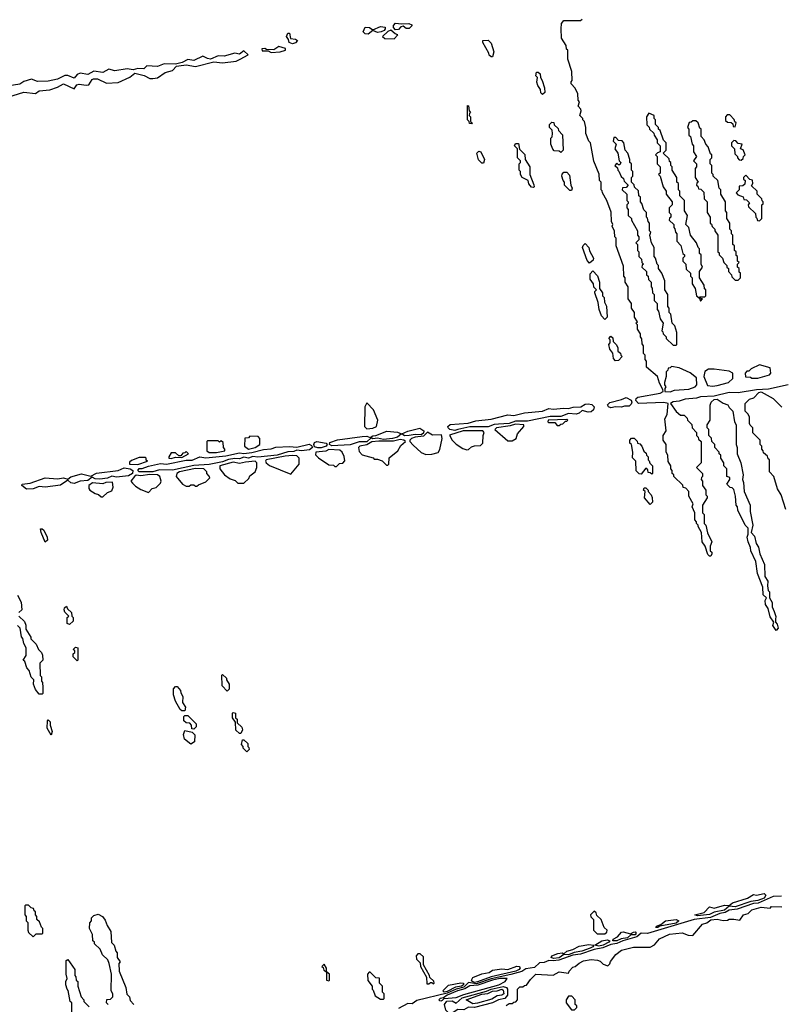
# Model space of a CAD drawing. Extents: x 2769579 to 2883812, y 684207 to 828660.
# Tile 321 of 505: x 2835877 to 2840899, y 747626 to 754116. Entities that reach past the tile are written whole.
import ezdxf

# ---------------------------------------------------------------- set-up
doc = ezdxf.new("R2010")
doc.units = 0

msp = doc.modelspace()

# ---------------------------------------------------------------- linework, layer by layer
at = {"layer": '0CON02XD'}
for points in [[(2838355, 754048.6), (2838342.5, 754065), (2838341.7, 754078.3), (2838355, 754092.5), (2838395, 754087.5), (2838441.7, 754091.7), (2838461.7, 754081.7), (2838462.5, 754075), (2838445, 754058.6), (2838425, 754058.6), (2838405, 754074), (2838390.9, 754069.1), (2838375, 754051.9), (2838355, 754048.6)], [(2840945, 751708.5), (2840815, 751681.4), (2840735, 751676.9), (2840615, 751656.9), (2840555, 751658.1), (2840455, 751633.3), (2840365, 751629.2), (2840338.6, 751621.4), (2840265, 751614.4), (2840225, 751600.6), (2840185, 751597.8), (2840167.5, 751585), (2840205, 751532.5), (2840235, 751510), (2840258.3, 751508.3), (2840278.3, 751488.3), (2840280, 751475), (2840308.3, 751448.3), (2840310, 751425), (2840340, 751395), (2840340, 751375), (2840350, 751365), (2840351.7, 751351.7), (2840370, 751335), (2840370, 751195), (2840340, 751165), (2840380, 751125), (2840380, 751105), (2840371.7, 751098.3), (2840370, 751085), (2840380, 751075), (2840380, 751045), (2840400, 751015), (2840400, 750985), (2840410, 750975), (2840410, 750965), (2840380, 750915), (2840380, 750865), (2840390, 750855), (2840390, 750795), (2840400, 750785), (2840413, 750733), (2840440, 750675), (2840430, 750645), (2840430, 750615), (2840440, 750605), (2840440, 750595), (2840435, 750580), (2840425, 750580), (2840415, 750590), (2840397.5, 750645), (2840377.5, 750675), (2840372.5, 750735), (2840350, 750775), (2840350, 750785), (2840340, 750795), (2840340, 750805), (2840328.3, 750818.3), (2840327.5, 750865), (2840310, 750905), (2840317.5, 750925), (2840290, 750975), (2840290, 751005), (2840268.3, 751028.3), (2840251.7, 751031.7), (2840248.3, 751048.3), (2840190, 751105), (2840190, 751115), (2840180, 751125), (2840180, 751145), (2840170, 751155), (2840170, 751175), (2840153, 751203), (2840150, 751245), (2840140, 751265), (2840140, 751315), (2840120, 751345), (2840120, 751375), (2840140, 751405), (2840130, 751485), (2840146.1, 751513.9), (2840153.3, 751585), (2840125, 751593.3), (2839956.9, 751586.9), (2839939.2, 751605), (2839941.4, 751618.6), (2839951.9, 751628.1), (2840100, 751655), (2840120, 751665), (2840118.3, 751678.3), (2840095, 751720), (2840083, 751763), (2840010, 751825), (2840010, 751865), (2840000, 751875), (2840000, 751905), (2839990, 751915), (2839990, 751965), (2839981.7, 751978.3), (2839978.3, 752011.7), (2839970, 752025), (2839970, 752045), (2839950, 752075), (2839950, 752105), (2839940, 752115), (2839950, 752125), (2839930, 752155), (2839930, 752185), (2839910, 752215), (2839910, 752245), (2839890, 752275), (2839890, 752355), (2839870, 752385), (2839870, 752415), (2839860, 752425), (2839858.3, 752491.7), (2839810, 752625), (2839810, 752675), (2839800, 752685), (2839798.3, 752721.7), (2839782.5, 752755), (2839787.5, 752765), (2839780, 752785), (2839777, 752847), (2839747.5, 752925), (2839720, 752975), (2839718.3, 752988.3), (2839710, 752995), (2839710, 753045), (2839700, 753055), (2839697, 753097), (2839663, 753183), (2839640, 753305), (2839630, 753315), (2839610, 753365), (2839610, 753405), (2839600, 753445), (2839590, 753455), (2839590, 753465), (2839570, 753485), (2839580, 753515), (2839577, 753527), (2839560, 753545), (2839567.5, 753575), (2839560, 753585), (2839557, 753627), (2839540, 753665), (2839513, 753693), (2839513, 753707), (2839520, 753715), (2839517.5, 753775), (2839490, 753855), (2839490, 753915), (2839481.7, 753921.7), (2839480, 753945), (2839450, 753995), (2839447.5, 754055), (2839448.3, 754091.7), (2839465, 754110), (2839575, 754110), (2839585, 754120)], [(2837675, 753957.1), (2837652.5, 753965), (2837650, 753985), (2837636.7, 754005), (2837645, 754027.5), (2837656.1, 754026.1), (2837662.5, 753992.5), (2837695, 753988), (2837708, 753978), (2837695, 753962.2), (2837675, 753957.1)], [(2838175, 754021.1), (2838155, 754021.9), (2838142, 754035), (2838155, 754067.5), (2838184.1, 754064.1), (2838205, 754050), (2838255, 754072), (2838285.9, 754065.9), (2838287.5, 754055), (2838280.8, 754045), (2838261.2, 754035), (2838235, 754030.6), (2838205, 754043.8), (2838175, 754021.1)], [(2838345, 753990), (2838370, 754015), (2838352, 754022), (2838325, 754045.8), (2838305, 754037.5), (2838270, 754005), (2838285, 753992.5), (2838345, 753990)], [(2838995, 753870), (2838985, 753870), (2838971.7, 753881.7), (2838970, 753895), (2838930, 753965), (2838931.7, 753978.3), (2838965, 753980), (2838985, 753960), (2839002.5, 753905), (2838995, 753870)], [(2835757, 753593), (2835905, 753637.5), (2835981.7, 753628.3), (2836005, 753647.5), (2836075, 753653.3), (2836125, 753670), (2836165, 753692.5), (2836235, 753660), (2836253.3, 753686.7), (2836268.3, 753691.7), (2836315, 753683.8), (2836332.5, 753687.5), (2836355, 753722.5), (2836363.9, 753726.1), (2836390, 753725), (2836448.3, 753698.3), (2836525, 753702.5), (2836603.6, 753736.4), (2836635, 753762.5), (2836697, 753747), (2836735, 753727.5), (2836755, 753727.5), (2836785, 753732.5), (2836835, 753766.7), (2836885, 753780), (2836911.2, 753808.8), (2836925, 753812.5), (2836975, 753817.5), (2837035, 753807.5), (2837157, 753837), (2837215, 753832.5), (2837305, 753842.5), (2837330, 753855), (2837382.5, 753885), (2837355, 753910), (2837325, 753888.8), (2837295, 753895.8), (2837225, 753876), (2837185, 753877.1), (2837135, 753855.8), (2837115, 753859.2), (2837085, 753876.2), (2837025, 753846), (2836985, 753853.8), (2836947, 753833), (2836905, 753822.5), (2836830, 753825), (2836785, 753806.9), (2836715, 753810.8), (2836695, 753792), (2836655, 753794), (2836625, 753785.6), (2836585, 753791.4), (2836505, 753778.1), (2836465, 753790.8), (2836425, 753767.5), (2836365, 753775.8), (2836325, 753755.6), (2836275, 753764.2), (2836256.2, 753755), (2836235, 753731.2), (2836195, 753747.5), (2836175, 753747.5), (2836125, 753723.8), (2836065, 753711.4), (2835995, 753708.9), (2835955, 753724), (2835905, 753708), (2835878.3, 753691.7), (2835765, 753674.3)], [(2837535, 753900), (2837595, 753903.3), (2837630, 753915), (2837630, 753925), (2837585, 753938.8), (2837552.5, 753917.5), (2837505, 753920), (2837493, 753927), (2837473.3, 753923.3), (2837475, 753910), (2837515, 753910), (2837535, 753900)], [(2839325, 753622.5), (2839313, 753633), (2839310, 753655), (2839293, 753683), (2839287.5, 753705), (2839290, 753735), (2839280, 753745), (2839285, 753770), (2839295, 753770), (2839308.3, 753758.3), (2839310, 753735), (2839322.5, 753715), (2839337, 753667), (2839340, 753635), (2839325, 753622.5)], [(2838855, 753430), (2838841.7, 753431.7), (2838840, 753445), (2838830, 753455), (2838830, 753550), (2838837, 753547), (2838840, 753515), (2838850, 753505), (2838841.7, 753498.3), (2838840, 753485), (2838850, 753475), (2838850, 753445), (2838860, 753435), (2838855, 753430)], [(2839445, 753240), (2839435, 753250), (2839401.7, 753251.7), (2839391.7, 753261.7), (2839380, 753295), (2839380, 753335), (2839387, 753343), (2839390, 753365), (2839387.5, 753387.5), (2839370, 753405), (2839370, 753425), (2839385, 753440), (2839398.3, 753438.3), (2839401.7, 753421.7), (2839428.3, 753398.3), (2839430, 753385), (2839457, 753357), (2839460, 753255), (2839445, 753240)], [(2840365, 752260), (2840380, 752275), (2840360, 752280), (2840361.7, 752288.3), (2840395, 752290), (2840400, 752295), (2840400, 752335), (2840391.7, 752341.7), (2840390, 752365), (2840360, 752415), (2840360, 752455), (2840380, 752485), (2840370, 752505), (2840370, 752565), (2840360, 752575), (2840360, 752605), (2840350, 752615), (2840340, 752645), (2840300, 752695), (2840290, 752745), (2840270, 752765), (2840280, 752825), (2840260, 752855), (2840260, 752925), (2840230, 752955), (2840230, 752985), (2840220, 752995), (2840220, 753035), (2840210, 753045), (2840210, 753075), (2840180, 753125), (2840180, 753145), (2840170, 753155), (2840170, 753175), (2840161.7, 753181.7), (2840158.3, 753198.3), (2840120, 753235), (2840140, 753255), (2840140, 753305), (2840121.7, 753321.7), (2840100, 753385), (2840090, 753395), (2840090, 753405), (2840070, 753425), (2840070, 753455), (2840060, 753465), (2840060, 753485), (2840025, 753500), (2840010, 753475), (2840013, 753423), (2840028.3, 753408.3), (2840030, 753395), (2840058.3, 753368.3), (2840060, 753355), (2840080, 753325), (2840080, 753305), (2840100, 753285), (2840100, 753245), (2840081.7, 753238.3), (2840070, 753225), (2840080, 753215), (2840080, 753165), (2840100, 753145), (2840100, 753105), (2840090, 753095), (2840100, 753085), (2840120, 753015), (2840140, 752985), (2840140, 752965), (2840180, 752915), (2840180, 752895), (2840160, 752875), (2840160, 752845), (2840170, 752835), (2840170, 752815), (2840161.7, 752808.3), (2840160, 752795), (2840190, 752765), (2840190, 752745), (2840197, 752737), (2840200, 752715), (2840210, 752705), (2840210, 752655), (2840237, 752627), (2840250, 752575), (2840260, 752565), (2840260, 752555), (2840250, 752545), (2840250, 752525), (2840270, 752505), (2840271.7, 752471.7), (2840300, 752445), (2840300, 752425), (2840310, 752415), (2840310, 752375), (2840330, 752345), (2840340, 752295), (2840360, 752280), (2840365, 752260)], [(2840615, 752400), (2840630, 752415), (2840630, 752445), (2840621.7, 752451.7), (2840620, 752475), (2840610, 752485), (2840610, 752505), (2840620, 752515), (2840610, 752525), (2840610, 752555), (2840601.7, 752561.7), (2840600, 752585), (2840590, 752595), (2840590, 752625), (2840580, 752635), (2840580, 752695), (2840570, 752705), (2840570, 752725), (2840560, 752735), (2840560, 752775), (2840540, 752805), (2840540, 752845), (2840530, 752855), (2840530, 752915), (2840500, 752965), (2840500, 752995), (2840490, 753005), (2840480, 753055), (2840450, 753085), (2840450, 753095), (2840440, 753105), (2840440, 753155), (2840430, 753165), (2840430, 753195), (2840440, 753205), (2840440, 753225), (2840431.7, 753231.7), (2840417, 753277), (2840400, 753295), (2840390, 753325), (2840370, 753345), (2840370, 753395), (2840361.7, 753401.7), (2840350, 753435), (2840335, 753450), (2840315, 753450), (2840305, 753440), (2840291.7, 753438.3), (2840280, 753405), (2840290, 753395), (2840290, 753355), (2840300, 753345), (2840310, 753295), (2840320, 753285), (2840320, 753245), (2840340, 753215), (2840320, 753185), (2840340, 753165), (2840340, 753145), (2840330, 753135), (2840330, 753075), (2840350, 753045), (2840341.7, 753038.3), (2840340, 753025), (2840348.3, 753018.3), (2840351.7, 753001.7), (2840368.3, 752998.3), (2840388.3, 752978.3), (2840390, 752935), (2840410, 752915), (2840410, 752845), (2840430, 752815), (2840430, 752775), (2840438.3, 752768.3), (2840441.7, 752751.7), (2840460, 752735), (2840460, 752725), (2840480, 752695), (2840480, 752585), (2840488.3, 752578.3), (2840490, 752565), (2840510, 752545), (2840520, 752515), (2840540, 752495), (2840540, 752485), (2840550, 752475), (2840550, 752455), (2840570, 752435), (2840571.7, 752421.7), (2840595, 752400), (2840615, 752400)], [(2840595, 753410), (2840600, 753435), (2840591.7, 753441.7), (2840588.3, 753458.3), (2840558.3, 753488.3), (2840541.7, 753488.3), (2840530, 753475), (2840531.7, 753451.7), (2840545, 753440), (2840568.3, 753438.3), (2840578.3, 753428.3), (2840581.7, 753411.7), (2840595, 753410)], [(2840205, 751970), (2840210, 751975), (2840210, 752055), (2840197, 752097), (2840180, 752115), (2840170, 752175), (2840160, 752185), (2840160, 752215), (2840150, 752225), (2840150, 752305), (2840130, 752335), (2840130, 752395), (2840110, 752445), (2840090, 752475), (2840090, 752495), (2840080, 752505), (2840070, 752545), (2840060, 752555), (2840060, 752615), (2840042.5, 752645), (2840032.5, 752695), (2840037.5, 752715), (2840030, 752725), (2840030, 752775), (2840020, 752785), (2840017, 752807), (2840010, 752815), (2840010, 752845), (2839991.7, 752861.7), (2839980, 752905), (2839970, 752915), (2839970, 752945), (2839960, 752955), (2839957, 752987), (2839931.7, 753011.7), (2839928.3, 753028.3), (2839910, 753045), (2839910, 753075), (2839920, 753085), (2839920, 753115), (2839910, 753125), (2839910, 753165), (2839900, 753175), (2839900, 753195), (2839887, 753237), (2839870, 753255), (2839860, 753305), (2839848.3, 753318.3), (2839825, 753320), (2839808.3, 753338.3), (2839795, 753340), (2839790, 753315), (2839810, 753295), (2839800, 753265), (2839820, 753235), (2839830, 753185), (2839840, 753175), (2839835, 753160), (2839825, 753160), (2839815, 753170), (2839800, 753155), (2839818.3, 753138.3), (2839820, 753125), (2839828.3, 753118.3), (2839841.7, 753081.7), (2839858.3, 753068.3), (2839861.7, 753051.7), (2839890, 753025), (2839875, 753010), (2839851.7, 753008.3), (2839850, 752995), (2839880, 752965), (2839880, 752925), (2839890, 752915), (2839890, 752905), (2839880, 752895), (2839880, 752875), (2839890, 752865), (2839890, 752825), (2839910, 752805), (2839910, 752795), (2839950, 752725), (2839950, 752695), (2839960, 752685), (2839960, 752665), (2839940, 752645), (2839950, 752635), (2839950, 752595), (2839960, 752585), (2839960, 752555), (2839977, 752537), (2839980, 752515), (2839990, 752505), (2839981.7, 752498.3), (2839980, 752485), (2840010, 752455), (2840010, 752435), (2840020, 752425), (2840023, 752403), (2840040, 752385), (2840040, 752355), (2840047, 752347), (2840050, 752315), (2840060, 752305), (2840060, 752265), (2840080, 752245), (2840080, 752205), (2840090, 752195), (2840100, 752145), (2840120, 752115), (2840110, 752065), (2840118.3, 752058.3), (2840120, 752045), (2840140, 752025), (2840140, 752015), (2840185, 751970), (2840205, 751970)], [(2840635, 753190), (2840648.3, 753201.7), (2840650, 753215), (2840660, 753225), (2840648.3, 753258.3), (2840630, 753265), (2840640, 753295), (2840615, 753300), (2840598.3, 753318.3), (2840585, 753320), (2840570, 753305), (2840570, 753285), (2840590, 753265), (2840591.7, 753231.7), (2840610, 753215), (2840610, 753205), (2840621.7, 753191.7), (2840635, 753190)], [(2838935, 753170), (2838925, 753170), (2838901.2, 753191.2), (2838890, 753235), (2838905, 753250), (2838917.5, 753245), (2838942.5, 753195), (2838935, 753170)], [(2839265, 753010), (2839251.7, 753011.7), (2839233, 753033), (2839230, 753055), (2839190, 753075), (2839180, 753095), (2839180, 753115), (2839170, 753125), (2839170, 753165), (2839180, 753175), (2839180, 753185), (2839160, 753205), (2839160, 753265), (2839140, 753285), (2839145, 753300), (2839165, 753300), (2839171.7, 753261.7), (2839207, 753227), (2839210, 753195), (2839240, 753145), (2839240, 753095), (2839267, 753027), (2839270, 753015), (2839265, 753010)], [(2839515, 752990), (2839505, 752990), (2839470, 753025), (2839470, 753045), (2839460, 753055), (2839452.5, 753085), (2839453, 753097), (2839465, 753110), (2839485, 753110), (2839501.7, 753091.7), (2839510, 753025), (2839520, 753005), (2839515, 752990)], [(2840755, 752790), (2840770, 752805), (2840770, 752895), (2840778.3, 752901.7), (2840780, 752915), (2840771.7, 752921.7), (2840770, 752935), (2840740, 752965), (2840740, 752985), (2840701.7, 753021.7), (2840710, 753035), (2840708.3, 753058.3), (2840691.7, 753061.7), (2840665, 753090), (2840650, 753075), (2840650, 753065), (2840660, 753055), (2840658.3, 753031.7), (2840645, 753020), (2840621.7, 753018.3), (2840620, 752995), (2840600, 752975), (2840611.7, 752961.7), (2840648.3, 752948.3), (2840651.7, 752931.7), (2840668.3, 752928.3), (2840688.3, 752908.3), (2840680, 752895), (2840681.7, 752881.7), (2840728.3, 752838.3), (2840730, 752815), (2840738.3, 752808.3), (2840741.7, 752791.7), (2840755, 752790)], [(2839635, 752510), (2839618.3, 752528.3), (2839587.5, 752615), (2839591.7, 752628.3), (2839605, 752640), (2839630, 752615), (2839633, 752593), (2839660, 752545), (2839658.3, 752531.7), (2839635, 752510)], [(2839735, 752140), (2839713, 752163), (2839697.5, 752205), (2839691.7, 752251.7), (2839670, 752315), (2839670, 752325), (2839680, 752335), (2839661.7, 752351.7), (2839660, 752375), (2839637.5, 752405), (2839638.3, 752441.7), (2839655, 752460), (2839687, 752427), (2839700, 752385), (2839700, 752345), (2839720, 752315), (2839720, 752295), (2839730, 752285), (2839733, 752253), (2839747, 752227), (2839750, 752155), (2839735, 752140)], [(2839805, 751867.5), (2839791.7, 751881.7), (2839787, 751917), (2839767.5, 751945), (2839762.5, 751975), (2839770, 751985), (2839770, 752005), (2839762.5, 752015), (2839775, 752030), (2839788.3, 752018.3), (2839790, 751995), (2839810, 751975), (2839820, 751955), (2839821.7, 751931.7), (2839838.3, 751918.3), (2839840, 751905), (2839850, 751895), (2839825, 751870), (2839805, 751867.5)], [(2840165, 751662), (2840195, 751673.8), (2840289.2, 751680.8), (2840330, 751695), (2840341.7, 751708.3), (2840340, 751755), (2840297, 751787), (2840225, 751820), (2840175, 751830), (2840165, 751820), (2840151.7, 751818.3), (2840150, 751805), (2840140, 751795), (2840140, 751765), (2840127.5, 751725), (2840128.3, 751708.3), (2840137.5, 751695), (2840130, 751685), (2840130, 751665), (2840165, 751662)], [(2840705, 751752.5), (2840745, 751753.3), (2840820, 751775), (2840830, 751785), (2840825, 751820), (2840755, 751840), (2840700, 751815), (2840685, 751800), (2840671.7, 751798.3), (2840660, 751785), (2840661.7, 751761.7), (2840695, 751760), (2840705, 751752.5)], [(2840445, 751700), (2840475, 751704.3), (2840550, 751725), (2840578.3, 751751.7), (2840580, 751785), (2840555, 751800), (2840455, 751812.5), (2840418.3, 751811.7), (2840393.6, 751796.4), (2840387.5, 751765), (2840412.5, 751705), (2840445, 751700)], [(2839775, 751557.3), (2839759.2, 751565), (2839753, 751577), (2839767.5, 751592.5), (2839845, 751611.4), (2839875.9, 751625.9), (2839908.7, 751608.7), (2839913.1, 751595), (2839909.2, 751580.8), (2839895, 751567.8), (2839865, 751568.5), (2839845, 751561.8), (2839805, 751563.5), (2839775, 751557.3)], [(2840928.3, 750888.3), (2840897.5, 750985), (2840873, 751023), (2840850, 751105), (2840820, 751135), (2840820, 751215), (2840811.7, 751221.7), (2840808.3, 751238.3), (2840781.7, 751261.7), (2840780, 751275), (2840770, 751285), (2840770, 751305), (2840760, 751315), (2840760, 751345), (2840711.7, 751391.7), (2840710, 751425), (2840693, 751443), (2840690, 751455), (2840690, 751495), (2840680, 751515), (2840660, 751535), (2840660, 751585), (2840690, 751615), (2840716.7, 751623.3), (2840750.8, 751659.2), (2840765, 751663.3), (2840845, 751620), (2840901.7, 751561.7)], [(2838165, 751420), (2838205, 751422.5), (2838230, 751435), (2838237.5, 751475), (2838210, 751545), (2838165, 751590), (2838152.5, 751565), (2838150, 751435), (2838165, 751420)], [(2838745, 751407.5), (2838714.1, 751414.1), (2838701.9, 751425), (2838700.6, 751435), (2838715, 751447.3), (2838833.5, 751456.5), (2838885, 751472.1), (2838985, 751482.1), (2839095, 751511.9), (2839135, 751507.5), (2839205, 751524.6), (2839325, 751535.7), (2839365, 751553.1), (2839395, 751547.5), (2839465, 751555.6), (2839495, 751553.1), (2839527.3, 751562.7), (2839575.8, 751564.2), (2839605, 751580.6), (2839625, 751584.5), (2839650, 751580), (2839664.5, 751565), (2839660.8, 751545), (2839645, 751530.4), (2839625, 751529.2), (2839585, 751539.2), (2839565, 751522.2), (2839545, 751515.4), (2839495, 751519.5), (2839445, 751500), (2839375, 751499.6), (2839225, 751469.4), (2839145, 751469.6), (2839105.3, 751454.7), (2839035, 751449.3), (2839005, 751447.1), (2838965, 751432.9), (2838845, 751431.1), (2838765, 751413.9), (2838745, 751407.5)], [(2840865, 750090), (2840843.6, 750123.6), (2840850, 750145), (2840825, 750180), (2840812.5, 750235), (2840795, 750260), (2840793.3, 750286.7), (2840800, 750305), (2840780, 750325), (2840777.5, 750375), (2840742.5, 750465), (2840730, 750545), (2840697.5, 750615), (2840696.4, 750636.4), (2840680, 750675), (2840672.5, 750705), (2840680, 750725), (2840680, 750765), (2840660, 750785), (2840613, 750883), (2840610, 750905), (2840600, 750915), (2840597.5, 750975), (2840585, 751020), (2840575, 751030), (2840561.7, 751031.7), (2840540, 751055), (2840560, 751085), (2840558.3, 751098.3), (2840540, 751105), (2840540, 751155), (2840520, 751175), (2840520, 751195), (2840500, 751225), (2840500, 751245), (2840490, 751255), (2840490, 751265), (2840460, 751295), (2840460, 751315), (2840440, 751335), (2840438.3, 751358.3), (2840420, 751375), (2840420, 751415), (2840410, 751425), (2840410, 751445), (2840430, 751475), (2840430, 751575), (2840436.7, 751595), (2840455, 751613.3), (2840475, 751613.8), (2840515, 751587.5), (2840547, 751577), (2840555, 751560), (2840580, 751535), (2840590, 751465), (2840600, 751445), (2840600, 751315), (2840607.5, 751295), (2840607.5, 751255), (2840632.5, 751195), (2840647.5, 751115), (2840642.5, 751085), (2840650, 751065), (2840653.3, 751005), (2840692.5, 750915), (2840692.5, 750875), (2840710, 750785), (2840700, 750735), (2840721.7, 750711.7), (2840733.6, 750663.6), (2840749.3, 750639.3), (2840757.5, 750595), (2840787.5, 750525), (2840790, 750445), (2840810, 750415), (2840807.5, 750385), (2840813, 750353), (2840820, 750345), (2840820, 750305), (2840837.5, 750275), (2840837.5, 750245), (2840852.5, 750215), (2840861.7, 750181.7), (2840860, 750165), (2840860, 750145), (2840871.7, 750131.7), (2840877.5, 750105), (2840865, 750090)], [(2839125, 751340), (2839150, 751355), (2839160, 751385), (2839200, 751435), (2839200, 751445), (2839145, 751450.8), (2839111.7, 751438.3), (2839020, 751425), (2839010, 751415), (2839095, 751340), (2839125, 751340)], [(2839435, 751440), (2839445, 751450), (2839458.3, 751451.7), (2839475, 751470), (2839485, 751470), (2839490, 751475), (2839485, 751480), (2839362.5, 751475), (2839360, 751465), (2839365, 751460), (2839405, 751460), (2839421.7, 751441.7), (2839435, 751440)], [(2837385, 751284), (2837430, 751295), (2837460, 751315), (2837460, 751355), (2837448.3, 751368.3), (2837395, 751370), (2837385, 751360), (2837361.7, 751358.3), (2837360, 751305), (2837385, 751284)], [(2837935, 751306.9), (2837918.8, 751315), (2837921.3, 751328.7), (2837973.2, 751346.8), (2838135, 751369.5), (2838165, 751370.5), (2838188.3, 751361.7), (2838205, 751373.8), (2838226, 751374), (2838297.1, 751402.9), (2838367.2, 751397.2), (2838393.3, 751385), (2838368, 751365), (2838334.7, 751355.3), (2838275, 751348.8), (2838235, 751358), (2838205, 751352.2), (2838195, 751360), (2838165, 751332.5), (2838115, 751332.5), (2838055, 751314.4), (2837935, 751306.9)], [(2838415, 751373.1), (2838397.5, 751385), (2838435, 751404.5), (2838515, 751422.5), (2838541.2, 751405), (2838539.5, 751390.5), (2838525, 751380.3), (2838485, 751381.5), (2838445, 751374.6), (2838415, 751373.1)], [(2838555, 751250), (2838595, 751252.5), (2838635, 751262.5), (2838647, 751283), (2838662.5, 751355), (2838658.8, 751378.8), (2838597.8, 751377.8), (2838565, 751397.5), (2838540, 751370), (2838485, 751363.8), (2838460, 751355), (2838450, 751345), (2838450, 751335), (2838470.7, 751310.7), (2838525, 751262.5), (2838555, 751250)], [(2838825, 751280), (2838835, 751282.5), (2838855, 751300), (2838875, 751307.5), (2838915, 751310), (2838930, 751325), (2838932.5, 751375), (2838940, 751395), (2838930, 751405), (2838800, 751405), (2838711.7, 751378.3), (2838727.5, 751345), (2838755, 751317.5), (2838798.3, 751288.3), (2838825, 751280)], [(2836755, 751134.6), (2836665, 751136), (2836656, 751145), (2836663.6, 751156.4), (2836685, 751157.1), (2836725, 751173.1), (2836805, 751190.6), (2836845, 751186.4), (2836975, 751211.8), (2837015, 751212.7), (2837065, 751233.3), (2837105, 751227.1), (2837235, 751240.9), (2837325, 751261.4), (2837355, 751256.7), (2837406.4, 751263.6), (2837485, 751282.1), (2837535, 751286.7), (2837565, 751297.1), (2837656.6, 751303.4), (2837705, 751299.2), (2837785, 751318.1), (2837800, 751310), (2837806.7, 751296.7), (2837788.7, 751281.3), (2837735, 751274.5), (2837705, 751279.2), (2837685, 751269.5), (2837645, 751267.5), (2837575, 751245.4), (2837447.5, 751232.5), (2837415, 751235.6), (2837385, 751225.5), (2837355, 751231.9), (2837325, 751220.5), (2837295, 751222.7), (2837253.8, 751216.2), (2837215, 751201.5), (2837125, 751183.6), (2837025, 751178.2), (2836885, 751146.2), (2836798.7, 751148.7), (2836755, 751134.6)], [(2837125, 751262.5), (2837175, 751263.8), (2837230, 751275), (2837230, 751285), (2837220, 751295), (2837218.3, 751328.3), (2837205, 751340), (2837195, 751330), (2837185, 751340), (2837115, 751340), (2837110, 751335), (2837110, 751275), (2837125, 751262.5)], [(2837843.1, 751293.1), (2837820.5, 751300.5), (2837815.7, 751315), (2837821.7, 751328.3), (2837835, 751335.8), (2837896.7, 751325), (2837904, 751315), (2837897.5, 751305), (2837865, 751294.6), (2837843.1, 751293.1)], [(2838305, 751180), (2838310, 751185), (2838313, 751227), (2838370, 751275), (2838390.7, 751309.3), (2838420, 751335), (2838410, 751345), (2838385, 751349.2), (2838341.9, 751338.1), (2838245, 751338.5), (2838197.6, 751332.4), (2838165, 751314), (2838120, 751305), (2838110, 751295), (2838115, 751270), (2838135, 751247.5), (2838207, 751227), (2838215, 751220), (2838235, 751220), (2838267, 751207), (2838295, 751180), (2838305, 751180)], [(2840045, 751120), (2840035, 751130), (2840021.7, 751131.7), (2840018.3, 751148.3), (2840005, 751160), (2839975, 751120), (2839961.7, 751121.7), (2839941.7, 751141.7), (2839940, 751205), (2839918.3, 751228.3), (2839920, 751265), (2839910, 751315), (2839900, 751325), (2839900, 751345), (2839911.7, 751358.3), (2839928.3, 751358.3), (2839948.3, 751338.3), (2839950, 751325), (2839965, 751320), (2839980, 751305), (2839991.7, 751271.7), (2840008.3, 751258.3), (2840010, 751245), (2840020, 751235), (2840020, 751215), (2840028.3, 751208.3), (2840031.7, 751191.7), (2840050, 751175), (2840050, 751125), (2840045, 751120)], [(2836875, 751223.3), (2836905, 751232.5), (2836945, 751230), (2836990, 751255), (2836975, 751270), (2836965, 751260), (2836951.7, 751258.3), (2836938.3, 751241.7), (2836925, 751240), (2836905, 751260), (2836875, 751260), (2836860, 751235), (2836860, 751225), (2836875, 751223.3)], [(2837665, 751120), (2837720, 751185), (2837720, 751225), (2837705, 751240), (2837675, 751243.3), (2837628, 751238), (2837502.5, 751215), (2837497.5, 751205), (2837502.5, 751195), (2837525, 751177.5), (2837665, 751120)], [(2837965, 751170), (2837985, 751190), (2838007, 751193), (2838021.7, 751208.3), (2838017, 751237), (2838002.5, 751265), (2837988.3, 751278.3), (2837915, 751282.5), (2837895, 751272.5), (2837830, 751265), (2837828.3, 751248.3), (2837847, 751227), (2837915, 751182.5), (2837945, 751180), (2837955, 751170), (2837965, 751170)], [(2836655, 751183.8), (2836720, 751205), (2836711.7, 751211.7), (2836710, 751225), (2836705, 751230), (2836665, 751230), (2836615, 751210), (2836601.7, 751198.3), (2836600, 751185), (2836655, 751183.8)], [(2837355, 751060), (2837388.3, 751091.7), (2837395, 751110), (2837430, 751135), (2837440, 751165), (2837440, 751195), (2837430, 751205), (2837365, 751200), (2837325, 751190), (2837285, 751200), (2837197.5, 751175), (2837197.5, 751155), (2837226.4, 751116.4), (2837265, 751090), (2837298.3, 751078.3), (2837315, 751060), (2837355, 751060)], [(2835922, 751022), (2835890, 751045), (2835893.3, 751055), (2835945, 751061.4), (2836045, 751096), (2836125, 751089.6), (2836166.6, 751096.6), (2836195, 751087.5), (2836215, 751103.3), (2836285, 751122.9), (2836345, 751106.2), (2836383.9, 751126.1), (2836525, 751143.3), (2836565, 751161.1), (2836606.1, 751156.1), (2836623.4, 751143.4), (2836620, 751125), (2836595, 751110), (2836515, 751100.4), (2836485, 751107.8), (2836455, 751094.5), (2836405, 751087.9), (2836375, 751090), (2836355, 751100), (2836325, 751077.5), (2836275, 751074.4), (2836235, 751058.8), (2836213.8, 751063.8), (2836195, 751080), (2836145, 751047.7), (2836045, 751033.8), (2836005, 751039.5), (2835965, 751023.1), (2835922, 751022)], [(2836725, 751000), (2836750, 751025), (2836777, 751033), (2836805, 751060), (2836810, 751075), (2836800, 751105), (2836786.2, 751116.2), (2836735, 751117.1), (2836675, 751109.2), (2836645, 751113.3), (2836633.3, 751105), (2836610, 751075), (2836620.7, 751060.7), (2836640.7, 751040.7), (2836675, 751020), (2836725, 751000)], [(2837045, 751040), (2837055, 751050), (2837105, 751070), (2837130, 751095), (2837127, 751107), (2837110, 751125), (2837110, 751135), (2837090, 751155), (2837035, 751158), (2836930, 751135), (2836912.5, 751125), (2836907.5, 751105), (2836950, 751055), (2836975, 751040), (2836995, 751040), (2837005, 751050), (2837025, 751050), (2837035, 751040), (2837045, 751040)], [(2836425, 750970), (2836455, 751000), (2836485, 751010), (2836492.5, 751035), (2836488.3, 751068.3), (2836443.9, 751066.1), (2836425, 751057.5), (2836357, 751063), (2836332.5, 751045), (2836332.5, 751025), (2836340, 751015), (2836375, 750992.5), (2836397, 750987), (2836415, 750970), (2836425, 750970)], [(2840035, 750920), (2839997.5, 750965), (2840000, 751005), (2839990, 751015), (2839995, 751030), (2840005, 751030), (2840020, 751015), (2840020, 751005), (2840040, 750985), (2840047, 750967), (2840050, 750935), (2840035, 750920)], [(2836045, 750672.5), (2836017.5, 750735), (2836015, 750760), (2836025, 750760), (2836035, 750750), (2836057.5, 750705), (2836060, 750685), (2836045, 750672.5)], [(2835863, 750323), (2835887, 750277), (2835890, 750225), (2835871.7, 750208.3)], [(2836205, 750130), (2836190, 750135), (2836190, 750175), (2836200, 750185), (2836175, 750210), (2836170, 750225), (2836171.7, 750238.3), (2836185, 750250), (2836191.7, 750231.7), (2836218.3, 750208.3), (2836220, 750185), (2836230, 750175), (2836228.3, 750151.7), (2836205, 750130)], [(2835870, 750185), (2835908.3, 750148.3), (2835917.5, 750125), (2835918.3, 750098.3), (2835950, 750045), (2835950, 750035), (2835985, 750000), (2836000, 749965), (2836020, 749945), (2836027, 749927), (2836030, 749895), (2836010, 749875), (2836012.5, 749792.5), (2836020, 749785), (2836020, 749755), (2836027, 749747), (2836030, 749715), (2836030, 749675), (2836025, 749670)], [(2836025, 749670), (2836005, 749670), (2835981.7, 749701.7), (2835967.5, 749735), (2835970, 749765), (2835953, 749783), (2835940, 749825), (2835923, 749843), (2835910, 749885), (2835900, 749895), (2835920, 749925), (2835920, 749975), (2835903, 750003), (2835897, 750037), (2835888.3, 750048.3), (2835880, 750105), (2835863, 750123)], [(2836255, 749890), (2836230, 749915), (2836230, 749935), (2836240, 749945), (2836240, 749955), (2836230, 749965), (2836245, 749980), (2836260, 749975), (2836260, 749895), (2836255, 749890)], [(2837245, 749690), (2837212.5, 749725), (2837210, 749795), (2837215, 749800), (2837240, 749775), (2837240, 749765), (2837257.5, 749735), (2837257, 749703), (2837245, 749690)], [(2836965, 749560), (2836945, 749560), (2836935, 749570), (2836903, 749623), (2836890, 749665), (2836890, 749705), (2836905, 749720), (2836915, 749720), (2836937.5, 749695), (2836938.3, 749678.3), (2836952.5, 749655), (2836950, 749615), (2836970, 749585), (2836965, 749560)], [(2837335, 749410), (2837325, 749410), (2837303, 749433), (2837300, 749485), (2837280, 749515), (2837280, 749545), (2837285, 749550), (2837300, 749545), (2837300, 749515), (2837310, 749505), (2837311.7, 749481.7), (2837341.7, 749451.7), (2837346.7, 749435), (2837335, 749410)], [(2836085, 749400), (2836057.5, 749445), (2836060, 749495), (2836065, 749500), (2836077, 749487), (2836077.5, 749465), (2836090, 749425), (2836085, 749400)], [(2837025, 749440), (2837011.7, 749441.7), (2837010, 749465), (2836998.3, 749478.3), (2836975, 749480), (2836960, 749495), (2836958.3, 749521.7), (2836965, 749530), (2836985, 749530), (2837040, 749475), (2837040, 749455), (2837025, 749440)], [(2837005, 749340), (2836963, 749373), (2836957.5, 749405), (2836965, 749430), (2837015, 749420), (2837031.7, 749401.7), (2837030, 749355), (2837005, 749340)], [(2837375, 749290), (2837350, 749315), (2837350, 749325), (2837338.3, 749338.3), (2837345, 749370), (2837355, 749370), (2837380, 749345), (2837380, 749325), (2837388.3, 749318.3), (2837390, 749305), (2837375, 749290)], [(2840900.9, 748339.1), (2840845, 748337.1), (2840746.8, 748293.2), (2840715, 748291.1), (2840607, 748253), (2840555.7, 748245.7), (2840529.6, 748230.4), (2840493.3, 748225), (2840431.7, 748198.3), (2840325, 748184.3), (2840017.2, 748092.8), (2839974.4, 748095.6), (2839945, 748070.9), (2839853.8, 748045), (2839814, 748026), (2839775, 748020), (2839722.7, 747997.3), (2839665, 747986.5), (2839575, 747956.2), (2839525, 747948.8), (2839432.4, 747917.6), (2839395, 747911.5), (2839365, 747914.4), (2839335, 747901.9), (2839305, 747900), (2839271.2, 747868.8), (2839215, 747858.9), (2839188, 747842), (2839115, 747821.2), (2838985, 747794.7), (2838888.7, 747761.3), (2838835, 747770), (2838805, 747738.7), (2838755, 747725.3), (2838695, 747698.1), (2838495, 747650.8), (2838465, 747628.5), (2838435, 747631.1), (2838375, 747598.9)], [(2840345, 748208.8), (2840327.5, 748215), (2840389.2, 748230.8), (2840425, 748267.5), (2840455, 748259.2), (2840525, 748279.4), (2840555, 748276.2), (2840576.7, 748295), (2840675.5, 748324.5), (2840715, 748350), (2840735, 748346), (2840785, 748355.8), (2840797.5, 748345), (2840785, 748325.6), (2840745, 748310.4), (2840697.2, 748302.8), (2840595, 748268.2), (2840555, 748273.3), (2840525, 748246.7), (2840455, 748232.5), (2840425, 748217.9), (2840385, 748214.3), (2840345, 748208.8)], [(2835965, 748070), (2835985, 748090), (2836025, 748090), (2836030, 748095), (2836030, 748125), (2836020, 748135), (2836008.3, 748168.3), (2835990, 748185), (2835990, 748205), (2835980, 748215), (2835980, 748235), (2835971.7, 748241.7), (2835968.3, 748258.3), (2835951.7, 748261.7), (2835935, 748280), (2835915, 748280), (2835910, 748275), (2835910, 748215), (2835920, 748205), (2835920, 748175), (2835930, 748165), (2835930, 748115), (2835935, 748100), (2835965, 748070)], [(2839085, 747617.5), (2839105, 747630), (2839125, 747630), (2839135, 747640), (2839148.3, 747641.7), (2839160, 747655), (2839160, 747725), (2839175, 747740), (2839195, 747740), (2839205, 747750), (2839218.3, 747751.7), (2839245, 747790), (2839280, 747825), (2839395, 747817.5), (2839435, 747840), (2839495, 747830), (2839500, 747845), (2839525, 747870), (2839540, 747875), (2839565, 747897.5), (2839595, 747912.5), (2839645, 747920), (2839687, 747917), (2839705, 747910), (2839725, 747890), (2839755, 747880), (2839768.3, 747891.7), (2839771.7, 747908.3), (2839807.5, 747955), (2839845, 747982.5), (2839925, 748003.3), (2840035, 748002.5), (2840063, 748017), (2840095, 748057.5), (2840161.7, 748088.3), (2840245, 748097.5), (2840285, 748082.5), (2840315, 748080), (2840380, 748155), (2840406.7, 748163.3), (2840435, 748182.5), (2840475, 748186.2), (2840515, 748177.5), (2840545, 748180), (2840555, 748187.5), (2840585, 748187.5), (2840625, 748180), (2840650, 748215), (2840680, 748225), (2840705, 748247.5), (2840765, 748266.2), (2840825, 748260), (2840835, 748270), (2840901.7, 748268.3)], [(2836460, 747625), (2836450, 747635), (2836451.7, 747658.3), (2836475, 747660), (2836490, 747675), (2836490, 747695), (2836480, 747715), (2836482.5, 747825), (2836467.5, 747895), (2836458.3, 747918.3), (2836421.7, 747951.7), (2836408.3, 747988.3), (2836370, 748025), (2836370, 748035), (2836360, 748045), (2836357.5, 748085), (2836337.5, 748125), (2836338.3, 748161.7), (2836350, 748175), (2836350, 748195), (2836365, 748210), (2836395, 748220), (2836422.5, 748205), (2836440.7, 748180.7), (2836452.5, 748145), (2836477.5, 748105), (2836483, 748033), (2836500, 748015), (2836510, 747975), (2836520, 747965), (2836520, 747935), (2836540, 747905), (2836530, 747895), (2836532.5, 747845), (2836577, 747737), (2836583, 747693), (2836600, 747675), (2836605, 747650), (2836630, 747625)], [(2839735, 748090), (2839748.3, 748101.7), (2839750, 748115), (2839731.7, 748131.7), (2839710, 748185), (2839681.7, 748211.7), (2839678.3, 748228.3), (2839665, 748240), (2839640, 748215), (2839641.7, 748201.7), (2839660, 748185), (2839660, 748115), (2839685, 748090), (2839735, 748090)], [(2840085, 748131.4), (2840072.4, 748132.4), (2840075, 748141.2), (2840105, 748152.5), (2840135, 748176.7), (2840205, 748184.4), (2840224, 748175), (2840205, 748161.2), (2840098.8, 748141.2), (2840085, 748131.4)], [(2839815, 748044.5), (2839787.5, 748045), (2839790, 748055), (2839818.9, 748071.1), (2839845, 748102), (2839855, 748104.2), (2839905, 748090), (2839925, 748102), (2839935, 748102.5), (2839942.5, 748095), (2839935, 748083.8), (2839905.8, 748084.2), (2839885, 748064.7), (2839842.1, 748057.9), (2839815, 748044.5)], [(2839396.9, 747926.9), (2839380.8, 747935), (2839386.2, 747945), (2839425, 747960.6), (2839454.3, 747964.3), (2839465, 747957.5), (2839485, 747975.7), (2839525, 747987.1), (2839565, 748009.4), (2839629.1, 748020.9), (2839662.5, 748015), (2839656.7, 748005), (2839638, 747995), (2839583.8, 747975), (2839532.2, 747967.8), (2839495, 747952.3), (2839465.8, 747954.2), (2839435, 747932.7), (2839396.9, 747926.9)], [(2839695, 748008.6), (2839670, 748015), (2839715, 748043.1), (2839751.2, 748051.2), (2839767.5, 748045), (2839760.8, 748035), (2839725, 748014.6), (2839695, 748008.6)], [(2838605, 747760), (2838610, 747765), (2838608.3, 747778.3), (2838581.7, 747801.7), (2838580, 747815), (2838540, 747885), (2838538.3, 747938.3), (2838518.3, 747958.3), (2838501.7, 747958.3), (2838490, 747945), (2838493, 747923), (2838518.3, 747898.3), (2838520, 747875), (2838560, 747805), (2838561.7, 747761.7), (2838575, 747760), (2838585, 747770), (2838595, 747770), (2838605, 747760)], [(2836220, 747555), (2836220, 747635), (2836210, 747645), (2836197, 747717), (2836190, 747725), (2836180, 747755), (2836180, 747775), (2836190, 747795), (2836182.5, 747825), (2836182.5, 747915), (2836195, 747920), (2836240, 747855), (2836240, 747815), (2836247, 747807), (2836250, 747785), (2836260, 747775), (2836260, 747745), (2836282.5, 747675), (2836300, 747655), (2836300, 747645), (2836335, 747610)], [(2837915, 747780), (2837920, 747785), (2837920, 747825), (2837900, 747840), (2837900, 747865), (2837885, 747890), (2837870, 747875), (2837878.3, 747868.3), (2837881.7, 747851.7), (2837900, 747840), (2837900, 747785), (2837915, 747780)], [(2838875, 747770.3), (2838863.3, 747775), (2838856.5, 747785), (2838865, 747801.9), (2838923.9, 747826.1), (2838973.3, 747835), (2838995, 747850.8), (2839055, 747858.9), (2839095.8, 747854.2), (2839155, 747877.1), (2839170, 747875), (2839175.8, 747865.8), (2839169.2, 747855), (2839148, 747845), (2838985, 747806.4), (2838895, 747773.3), (2838875, 747770.3)], [(2838275, 747660), (2838280, 747665), (2838280, 747695), (2838270, 747705), (2838270, 747745), (2838250, 747765), (2838248.3, 747798.3), (2838225, 747800), (2838188.3, 747838.3), (2838181.7, 747838.3), (2838170, 747825), (2838173, 747783), (2838200, 747745), (2838200, 747725), (2838208.3, 747718.3), (2838221.7, 747681.7), (2838255, 747660), (2838275, 747660)], [(2838655, 747647.5), (2838665, 747653.3), (2838676, 747664), (2838755, 747670.8), (2838805, 747690.6), (2839036.7, 747755), (2839077.5, 747775), (2839090, 747795), (2839042.5, 747795), (2838993.8, 747785), (2838898.3, 747751.7), (2838845, 747748.1), (2838812.8, 747727.2), (2838764, 747714), (2838696.2, 747685), (2838671.7, 747668.3), (2838650, 747665), (2838640, 747655), (2838645, 747650), (2838655, 747647.5)], [(2838675, 747705.8), (2838665.8, 747715), (2838705, 747752), (2838785, 747767.8), (2838803.3, 747765), (2838802.9, 747755), (2838790, 747745), (2838751.4, 747738.6), (2838695, 747710.8), (2838675, 747705.8)], [(2838705, 747568.8), (2838686.5, 747586.5), (2838677.9, 747625), (2838693.6, 747646.4), (2838728.8, 747648.8), (2838755, 747632.5), (2838795, 747668.8), (2838955, 747712.1), (2838985, 747725.4), (2839065, 747743.1), (2839086.4, 747736.4), (2839094.2, 747725), (2839094.2, 747685.8), (2839076.2, 747663.8), (2839035, 747655.8), (2838995, 747636), (2838876.4, 747603.6), (2838835, 747607.5), (2838805, 747590), (2838765, 747592.5), (2838735, 747572.5), (2838705, 747568.8)], [(2838865, 747628.9), (2838820, 747655), (2838925, 747693.6), (2838963.1, 747696.9), (2838995, 747712.7), (2839025, 747714.2), (2839055, 747726.4), (2839065, 747720), (2839068.1, 747695), (2839056.7, 747685), (2839025, 747682.5), (2838989.8, 747660.2), (2838895, 747633.5), (2838865, 747628.9)], [(2839535, 747590), (2839550, 747605), (2839550, 747615), (2839540, 747625), (2839540, 747655), (2839518.3, 747678.3), (2839495, 747680), (2839480, 747655), (2839480, 747635), (2839515, 747590), (2839535, 747590)]]:
    msp.add_lwpolyline(points, dxfattribs=at)

doc.saveas('drawing.dxf')
